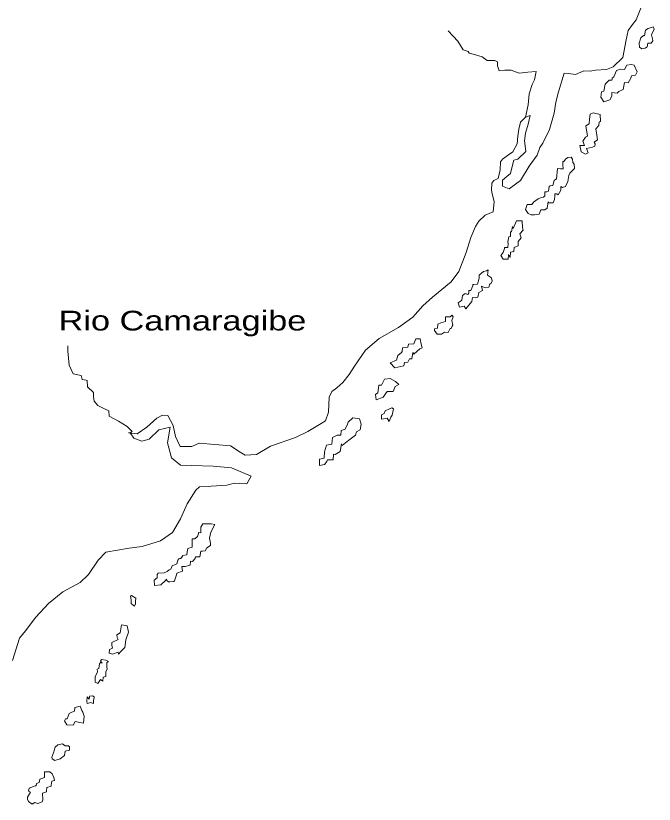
# Model space of a CAD drawing. Extents: x 47169 to 972804, y 7447977 to 9608469.
# Drawn here: x 885520 to 907382, y 8956256 to 8983276 of the extents above; entities that cross this region are included whole.
import ezdxf

# ---------------------------------------------------------------- set-up
doc = ezdxf.new("R2010")
doc.units = 0
doc.header["$LTSCALE"] = 270
doc.layers.add('1', color=7, linetype='Continuous', lineweight=13)
doc.layers.add('3', color=7, linetype='Continuous')

msp = doc.modelspace()

# ---------------------------------------------------------------- linework, layer by layer
at = {"layer": '1'}
for points in [[(902977.3, 8979806.4), (903129.8, 8979860.2), (903062.8, 8979557.3), (902971.6, 8979253.6), (902938.1, 8978990.2), (902959.4, 8978813.9), (902981.8, 8978629.7), (902708.2, 8978361.1), (902580.2, 8978330.3), (902514.1, 8978107.2), (902456.7, 8977875.1), (902335.5, 8977764.5), (902183.4, 8977638.6), (902181.4, 8977438.1), (902419.2, 8977340.4), (902804.2, 8977631.2), (903104.2, 8978116.6), (903371.2, 8978497.2), (903469.6, 8978759.9), (903565.8, 8978910.7), (903801.8, 8979380.2), (903950.7, 8979939.3), (904010.7, 8980314.2), (904101.3, 8980665.6), (904299.4, 8981304), (904450.2, 8981301.3), (904681, 8981266.8), (904969.5, 8981383.5), (905193, 8981381.2), (905376.1, 8981411.4), (905750.5, 8981430.8), (905975, 8981524.9), (906305.2, 8981840.6), (906422.7, 8982447.6), (906489.9, 8982774.8), (906635.1, 8982973.9), (906764.4, 8983132.1), (906967.9, 8983649.6)], [(889440.5, 8968987.3), (889384.4, 8968987.9), (889671.2, 8968945.2), (890008.1, 8969181.1), (890345.6, 8969481.2), (890545.8, 8969583.3), (890728.4, 8969581.5), (890908.7, 8969235.2), (890984.2, 8968858.9), (891148, 8968520.5), (891546.3, 8968516.5), (891793.9, 8968625.8), (892876.8, 8968534), (893201.5, 8968321.4), (893375.4, 8968215.5), (893766.2, 8968235.9), (894246.7, 8968526.8), (895101.5, 8968828.3), (895517.3, 8969024.6), (895974.6, 8969306.9), (896126.2, 8969392.8), (896225, 8969688.7), (896254.5, 8970208), (896343.4, 8970398.7), (896511.9, 8970525.5), (896721.8, 8970707.3), (896931.5, 8970984.3), (897117, 8971262.7), (897496.8, 8971818.3), (897963.1, 8972213.5), (898627.4, 8972597.7), (899117.4, 8972952.8), (899463.7, 8973340.3), (899784.8, 8973632.8), (900427.4, 8974161.3), (900686.3, 8974511), (900947.3, 8975164.1), (901104.5, 8975682.1), (901266.8, 8976057.1), (901372.2, 8976240), (901597.6, 8976437.1), (901861.9, 8976554), (901897.4, 8976905.9), (901836.4, 8977178), (901813.4, 8977299), (901823.6, 8977538.2), (901888.4, 8977633.9), (902040.9, 8977696.6), (902106.7, 8977991.7), (902117.3, 8978271.9), (902190.9, 8978366.4), (902391.6, 8978508.4), (902543.5, 8978611), (902689.4, 8978888.7), (902708.6, 8979145.5), (902743, 8979392.2), (902808.2, 8979631.9), (902977.3, 8979806.4), (903069.7, 8980228.6), (903096.7, 8980605), (903203.4, 8980924.1), (903277.6, 8981075.1), (903343.4, 8981370.2), (903056.9, 8981341.1), (902761.5, 8981304.2), (902484.1, 8981412.3), (902268.3, 8981414.5), (902077.6, 8981384.3), (902015.5, 8981561.1), (902016.9, 8981697.4), (901929.3, 8981738.1), (901666.2, 8981740.8), (901492.5, 8981871.1), (901181.8, 8981955.2), (901046.8, 8981996.4), (901015.5, 8982052.1), (900841, 8982110.4), (900652.4, 8982400.3), (900330.3, 8982764.8)], [(885407.2, 8961184), (885644.7, 8961949.2), (885855.2, 8962203), (886201.9, 8962662.5), (886644.5, 8963130), (887133.7, 8963532.8), (887726.6, 8963854.7), (888007.6, 8964123.3), (888338.3, 8964624), (888604, 8964892.7), (889401.9, 8965027.6), (889848.1, 8965087.3), (890471.7, 8965280.4), (890888.2, 8965563.2), (891156, 8966040.1), (891383.4, 8966549.6), (891683, 8967018.5), (891811.8, 8967129.1), (892210.4, 8967157.2), (892744.4, 8967190.5), (893007, 8967259.9), (893190.6, 8967241.4), (893437, 8967238.9), (893574.9, 8967493.4), (892908.9, 8967789.3), (892280.1, 8967844.4), (891539.8, 8967868.5), (891158, 8967872.3), (890850.2, 8968123.6), (890718.9, 8968637.8), (890804.7, 8969180.8), (890420.8, 8969080.5), (890091.9, 8968764.8), (889835.9, 8968695.4), (889558.6, 8968802.3), (889440.5, 8968987.3), (889504.8, 8969026.6), (889331.5, 8969196.7), (889038.5, 8969384.6), (888713.4, 8969556.2), (888707.5, 8969740.2), (888580.4, 8969789.1), (888334.1, 8969920), (888209.1, 8970073.1), (888186.4, 8970225), (888180.1, 8970361.3), (887974, 8970556.2), (887960.8, 8970780), (887929, 8970788.1), (887793.8, 8970806.1), (887763.4, 8970950.4), (887484.4, 8971000.8), (887344.4, 8971306.8), (887300.6, 8971779.1), (887302.5, 8971963)]]:
    msp.add_lwpolyline(points, dxfattribs=at)
for points in [[(907351, 8982901.1), (907382.1, 8982813.3), (907284.3, 8982621.5), (907323.6, 8982486), (907330.7, 8982421.6), (907281.3, 8982333.5), (907162.4, 8982334.7), (907144.7, 8982215.2), (907072.6, 8982160.6), (906953.4, 8982137.5), (906873.6, 8982194.8), (906867.4, 8982338.9), (906925.5, 8982522.2), (907013.3, 8982601.1), (907045.1, 8982593), (907079, 8982784.3), (907175.3, 8982838.7)], [(906793.4, 8981354.7), (906744.9, 8981243.3), (906601.5, 8981213.8), (906584.1, 8981133.1), (906495.6, 8980982.2), (906360.2, 8980983.6), (906318.1, 8980744.7), (906173.3, 8980681.9), (906108.8, 8980627.2), (905934.1, 8980652.3), (905925, 8980517.2), (905859.9, 8980397.1), (905652.2, 8980328.4), (905558.1, 8980488.9), (905575.4, 8980672.6), (905655.9, 8980688.4), (905705.7, 8980927.2), (905834.9, 8981069.9), (905930.7, 8981068.9), (905938.7, 8981101), (905939, 8981133.1), (906003.4, 8981187.8), (906092.6, 8981395.2), (906237.2, 8981441.3), (906364.9, 8981440), (906445.7, 8981583.2), (906596.7, 8981606), (906692.3, 8981588.4)], [(905358.9, 8978891.1), (905350.2, 8978802.6), (905269.6, 8978772.4), (905062.1, 8978725.8), (905116.7, 8978573.4), (905028.2, 8978534.5), (904878.3, 8978616.9), (904832.1, 8978833.4), (904999.4, 8978830.6), (904937.1, 8978984.1), (905026.6, 8979118.3), (905098.4, 8979149.7), (905045.9, 8979502.6), (905159, 8979573.4), (905168.3, 8979732.9), (905185.5, 8979908.8), (905289.5, 8979955.4), (905536.5, 8979888.6), (905541.8, 8979657), (905502, 8979641.9), (905484.2, 8979513.6), (905388.3, 8979402.7), (905418.1, 8979186.3), (905439.5, 8979026.5), (905327.5, 8978946.8)], [(904259.1, 8978031.6), (904251.7, 8978166.9), (904252.9, 8978279.9), (904284.8, 8978278.4), (904349.4, 8978358.6), (904421.6, 8978421.1), (904534, 8978427.7), (904580.7, 8978364), (904595.9, 8978243.1), (904642.8, 8978195), (904648.9, 8978043.1), (904488.8, 8977884.1), (904455.9, 8977797), (904429.6, 8977596.7), (904339.9, 8977430.3), (904243.7, 8977391.4), (904189, 8977424.1), (904180.6, 8977360), (904180.1, 8977303.5), (904098, 8977137), (904043.3, 8977169.7), (903979.5, 8977178.1), (903978.7, 8977098.3), (903969.8, 8976978.8), (903920.2, 8976866.3), (903832.1, 8976868.3), (903769.4, 8976869), (903753.2, 8976901.2), (903711.4, 8976685.7), (903631.5, 8976622.2), (903535.7, 8976623.2), (903503.8, 8976623.5), (903496.1, 8976623.6), (903446.2, 8976480.1), (903286.3, 8976457.4), (903167.5, 8976459.7), (903064.4, 8976500.7), (902970.1, 8976637.9), (903035.6, 8976804.5), (903194.1, 8976802.9), (903243.5, 8976891), (903404.2, 8977000.1), (903483.9, 8977040.3), (903595.3, 8977062.4), (903635.4, 8977109.7), (903636.4, 8977206), (903636.7, 8977238.2), (903700.6, 8977245.2), (903764.7, 8977269), (903782.9, 8977428.3), (903815, 8977452.3), (903909.8, 8977459.1), (903952.2, 8977627.1), (904007.8, 8977681.9), (904039.8, 8977681.6), (904075.4, 8978041.3), (904171.1, 8978032.5)], [(902388.4, 8975091.7), (902379.1, 8974932.3), (902204.1, 8974934.1), (902133.9, 8975062.2), (902214.1, 8975157.8), (902255.2, 8975301.4), (902255.5, 8975333.5), (902367.9, 8975340.1), (902384.6, 8975468.5), (902369.8, 8975531.8), (902402.4, 8975699.8), (902458.6, 8975707), (902460.3, 8975875.4), (902492.2, 8975867.3), (902526, 8976050.8), (902549.5, 8975986.3), (902671.1, 8976248.8), (902862.6, 8976246.8), (902867.9, 8976014.1), (902899, 8975934), (902778.8, 8975807.8), (902824.8, 8975671.1), (902727.6, 8975535.8), (902718.4, 8975391.9), (902590.2, 8975337.8), (902573.4, 8975201.7), (902460.9, 8975178.5), (902451.2, 8974986.9)], [(901380.1, 8973791.5), (901346.5, 8973631.2), (901250.5, 8973608.9), (901154.9, 8973617.7), (901138.1, 8973481.6), (900928.5, 8973227.8), (900873.4, 8973324.7), (900833.6, 8973308.5), (900713.5, 8973294.2), (900667.7, 8973438.7), (900739.7, 8973485.6), (900796.2, 8973524.9), (900813.3, 8973693.2), (900909.7, 8973756.4), (901005.2, 8973723.3), (901037.6, 8973770.6), (901038.5, 8973859.2), (901102.3, 8973858.6), (901175.5, 8974017.4), (901176, 8974065), (901207.9, 8974064.7), (901334.6, 8974080), (901385.1, 8974278.9), (901386.2, 8974390.8), (901538.3, 8974517.7), (901634.2, 8974532.2), (901698.4, 8974563.7), (901672.4, 8974387.8), (901806.7, 8974290.1), (901837.7, 8974193.4), (901781.6, 8974090.9), (901749.7, 8974091.2), (901716.6, 8973979.7), (901588.6, 8973948.9), (901470.4, 8974014.3), (901500.8, 8973861.2)], [(900484.8, 8972672.9), (900460.2, 8972641), (900427.5, 8972561.6), (900395.6, 8972561.9), (900330.4, 8972426.3), (900195, 8972427.7), (900098.6, 8972365.5), (899947.8, 8972359.3), (899861.1, 8972487.6), (899854, 8972551.9), (899957.7, 8972575.2), (899975.5, 8972702.5), (900070.7, 8972758), (900230.7, 8972796.2), (900240.1, 8972963.4), (900399.7, 8972961.8), (900464.1, 8973017.6), (900495.5, 8972960.8), (900454.5, 8972832.7)], [(899402.9, 8972021.5), (899441.2, 8971900.3), (899352.8, 8971861.3), (899265, 8971782.5), (899152.8, 8971679.5), (899112.7, 8971736.4), (899087.4, 8971520.6), (898999.3, 8971521.5), (898942, 8971402.5), (898830.8, 8971394.8), (898805.4, 8971283.1), (898494.3, 8971206.5), (898345.3, 8971384.2), (898553.2, 8971478.5), (898602.1, 8971629.7), (898723.1, 8971732.6), (898755.4, 8971772.2), (898756.7, 8971900.7), (898947.2, 8971914.2), (898972.6, 8972025.9), (899147.6, 8972031.8), (899213.3, 8972207.3), (899372.8, 8972205.7)], [(898148.1, 8970819), (898339.9, 8970849.2), (898521.5, 8970743.2), (898640.3, 8970637.8), (898512, 8970567.1), (898446.4, 8970399.4), (898231.8, 8970401.6), (898102.2, 8970211.3), (897862.4, 8970109.6), (897832.4, 8970302.7), (897912.2, 8970349.5), (897945.9, 8970525.3), (897946.8, 8970612.8), (898042.5, 8970611.8)], [(898321.5, 8969809.1), (898393.4, 8969840.5), (898449.2, 8969807.8), (898406.2, 8969592.2), (898358.2, 8969520.7), (898309.3, 8969368.3), (898238.9, 8969482), (898039.4, 8969452), (898041, 8969603.7), (898136, 8969642.6), (898168.9, 8969738.7)], [(897059.5, 8969503), (897290.1, 8969460.7), (897344.4, 8969284), (897310.6, 8969091.6), (897182.2, 8969020.9), (897149.1, 8968901.6), (896925, 8968728.9), (896699.8, 8968555), (896668.5, 8968610.7), (896626.1, 8968339.7), (896457.9, 8968245.1), (896394.2, 8968254.6), (896384.5, 8968061.9), (896193, 8968056.1), (896177, 8968000.9), (896095.6, 8967897.6), (895920.3, 8967867.3), (895914.8, 8968075.6), (896082.4, 8968113.8), (896092.4, 8968337.4), (896158.5, 8968560.5), (896341.5, 8968590.8), (896368, 8968822.1), (896528.4, 8968901.3), (896656.1, 8968907.7), (896657.7, 8969059.5), (896801.3, 8969113.4), (896882.2, 8969281), (896907.1, 8969345)], [(890703.2, 8963912.2), (890674.1, 8963965.7), (890649.5, 8963926.1), (890488.4, 8963776), (890273.6, 8963753.7), (890258.9, 8963930), (890363.1, 8964008.7), (890364.3, 8964129.5), (890396.7, 8964169), (890596, 8964190.3), (890699.9, 8964236.8), (890772, 8964292.6), (890828.2, 8964307.6), (890876.8, 8964427.8), (890957.4, 8964458), (891029.2, 8964489.4), (891070.1, 8964617.5), (891102.5, 8964664.8), (891134.6, 8964681.1), (891166.5, 8964679.7), (891223.3, 8964751.1), (891223.6, 8964783.2), (891374.5, 8964798.3), (891383.3, 8964910.1), (891408.7, 8965021.7), (891559.9, 8965067.8), (891562.8, 8965355.8), (891650.8, 8965354.9), (891739.6, 8965426.1), (891772.5, 8965529.8), (891772.9, 8965569.7), (891859.8, 8965561.1), (891861.6, 8965745), (891926.6, 8965863.9), (892205, 8965861.1), (892332.4, 8965843.2), (892194.5, 8965581), (892152.7, 8965373.1), (892190.6, 8965204.4), (892189.8, 8965116.9), (892061.4, 8965046.2), (892005.2, 8964934.8), (891917.2, 8964928), (891853.3, 8964928.6), (891819.4, 8964728.5), (891676.4, 8964731), (891668.2, 8964682.4), (891571.5, 8964579.2), (891507.7, 8964581), (891491, 8964452.6), (891314.5, 8964406.8), (891211, 8964400.1), (891225.8, 8964239.3), (891033.8, 8964178.1), (891017.7, 8964114), (890959.5, 8963906.3), (890927.5, 8963891.1), (890795.3, 8963875.9), (890748, 8963877.5)], [(889632.2, 8963312.7), (889614.7, 8963217.6), (889622.5, 8963121.1), (889581, 8963041.8), (889549.4, 8963066.5), (889470.9, 8963139.3), (889472.1, 8963258.9), (889449.2, 8963387.6), (889481.3, 8963410.6)], [(889025, 8961472.2), (888832.9, 8961402.1), (888713.3, 8961435.5), (888731.1, 8961562.7), (888827.2, 8961601.6), (888811.8, 8961705.9), (888805, 8961794.6), (889020.6, 8961904.3), (888989.3, 8961967.7), (888974.8, 8962056.5), (889094.3, 8962127.3), (889145.6, 8962407), (889335.5, 8962371.9), (889381.7, 8962147.7), (889283.4, 8961892.8), (889257.6, 8961621.6), (889112.2, 8961494.6), (889032, 8961400.1)], [(888480, 8961093.3), (888424.5, 8961158.1), (888457, 8961214.3), (888599.8, 8961196.2), (888695, 8961147.6), (888638.6, 8961116.1), (888637, 8960956.6), (888645.1, 8960892.2), (888603.5, 8960796.3), (888602.9, 8960627.9), (888507, 8960613.4), (888505.6, 8960469.4), (888425.8, 8960526.7), (888328.8, 8960391.4), (888234.6, 8960440), (888236.4, 8960616.1), (888317.4, 8960791.4), (888301.9, 8960888), (888365.9, 8960910.6), (888384, 8961071), (888424.1, 8961118.2)], [(888141.9, 8959969), (888205.4, 8959936.3), (888205.1, 8959905.3), (888180, 8959824.7), (888178.9, 8959712.8), (888115.3, 8959730), (888084.6, 8959745.8), (887964.3, 8959707.2), (887948.5, 8959771.6), (887966.6, 8959930.9), (888037.4, 8959858.2), (888046, 8959954.5)], [(887779.3, 8959469.8), (887818.3, 8959405.1), (887864.2, 8959268.4), (887838.7, 8959028.3), (887711.4, 8959061.7), (887552.2, 8959087.7), (887487.2, 8958968.7), (887272.7, 8958970.9), (887186.2, 8959115.7), (887218.8, 8959187.4), (887282.6, 8959186.8), (887348.1, 8959362.2), (887435.5, 8959409), (887531.5, 8959440.2), (887540.5, 8959568.6), (887724.7, 8959614.3)], [(886818, 8958056), (886850.8, 8958143.2), (886858.8, 8958175.2), (886866.8, 8958207.3), (886955.7, 8958295), (887123.2, 8958324.3), (887209.4, 8958259.2), (887321.6, 8958258.1), (887360.9, 8958225.6), (887359.8, 8958113.7), (887207.6, 8958075.4), (887183, 8957923.9), (887037.7, 8957805.7), (886854.5, 8957752.2), (886767.1, 8957808.4), (886760, 8957872.7)], [(886024.2, 8956672.7), (885960.7, 8956705.5), (885977.2, 8956809.5), (886184.7, 8956887.1), (886216.6, 8956886.8), (886226.2, 8956966.5), (886321.1, 8956997.6), (886346.5, 8957109.2), (886410.6, 8957140.7), (886498.9, 8957172), (886508.6, 8957371.2), (886683.5, 8957369.5), (886761.9, 8957296.7), (886824.4, 8957167.6), (886840, 8957072.2), (886751.7, 8957048.7), (886727.2, 8956904.9), (886726.9, 8956872.8), (886582.4, 8956834.4), (886573.5, 8956714.8), (886573.2, 8956682.7), (886437.4, 8956636.5), (886442.8, 8956403.8), (886426.7, 8956340.8), (886274.3, 8956278.1), (886171.2, 8956311.2), (886083.8, 8956255.6), (885957.1, 8956345.5), (885926.1, 8956433.3), (885926.4, 8956465.5), (885926.7, 8956497.6)]]:
    msp.add_lwpolyline(points, close=True, dxfattribs=at)

# ---------------------------------------------------------------- texts
at = {"layer": '3', "width": 1.3}
msp.add_text('Rio Camaragibe', height=675.4, dxfattribs=at).set_placement((886985.6, 8972491))

doc.saveas('drawing.dxf')
